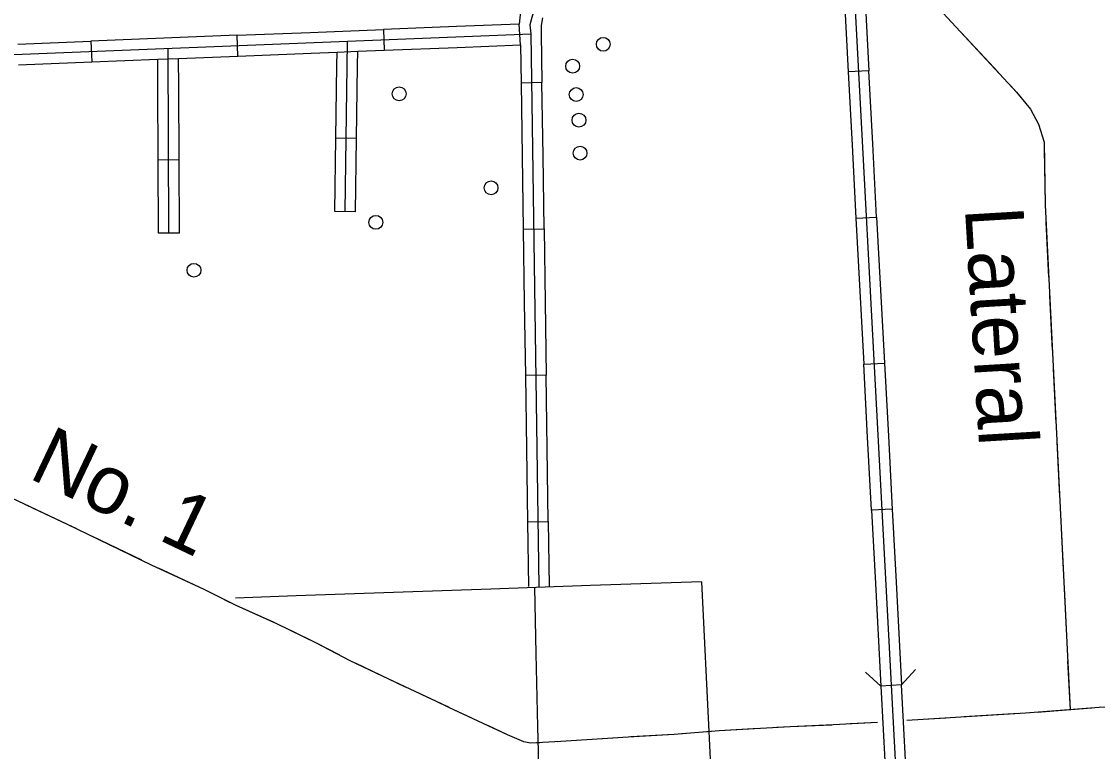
# Model space of a CAD drawing. Extents: x 309348 to 309445, y 336383 to 336484.
# Drawn here: x 309354.023 to 309355.577, y 336399.881 to 336400.935 of the extents above; entities that cross this region are included whole.
import ezdxf

# ---------------------------------------------------------------- set-up
doc = ezdxf.new("R2010")
doc.units = 0
doc.layers.add('R_Annotation', color=7, linetype='Continuous')

msp = doc.modelspace()

# ---------------------------------------------------------------- linework, layer by layer
at = {"layer": 'R_Annotation'}
for p, q in [((309354.7438, 336400.9019), (309354.7417, 336400.9318)), ((309354.3357, 336400.8856), (309354.3345, 336400.9156)), ((309354.5456, 336400.924), (309354.5468, 336400.894)), ((309354.1234, 336400.9072), (309354.1246, 336400.8772)), ((309354.22, 336400.881), (309354.25, 336400.8822)), ((309355.2466, 336400.8642), (309355.2166, 336400.8626)), ((309354.7746, 336400.8472), (309354.7445, 336400.8467)), ((309354.7746, 336400.8472), (309354.7746, 336400.8472)), ((309354.507, 336400.7666), (309354.477, 336400.767)), ((309354.2506, 336400.7356), (309354.2206, 336400.7354)), ((309354.5055, 336400.6609), (309354.4755, 336400.6614)), ((309355.2279, 336400.6516), (309355.2578, 336400.6532)), ((309354.7476, 336400.6355), (309354.7776, 336400.6359)), ((309354.2511, 336400.6299), (309354.2211, 336400.6298)), ((309355.2391, 336400.4407), (309355.2691, 336400.4422)), ((309354.7806, 336400.4247), (309354.7506, 336400.4242)), ((309355.2803, 336400.2313), (309355.2503, 336400.2297)), ((309355.2503, 336400.2297), (309355.2503, 336400.2297)), ((309354.7537, 336400.213), (309354.7837, 336400.2134)), ((309355.2788, 336399.9767), (309355.2788, 336399.9767))]:
    msp.add_line(p, q, dxfattribs=at)
for points in [[(309355.1315, 336402.7951), (309355.1351, 336402.7088), (309355.1653, 336402.0358), (309355.2254, 336400.98), (309355.3345, 336398.9303)], [(309354.7986, 336401.3513), (309354.7846, 336401.3454), (309354.7743, 336401.3395), (309354.7653, 336401.3311), (309354.7589, 336401.3213), (309354.7551, 336401.3116), (309354.7536, 336401.2961), (309354.7588, 336400.9679), (309354.7637, 336400.9552), (309354.757, 336400.9309), (309354.7585, 336400.9175), (309354.77, 336400.1197)], [(309355.2112, 336400.9642), (309355.2166, 336400.8626)], [(309355.2412, 336400.9659), (309355.2466, 336400.8642)], [(309355.3348, 336400.9682), (309355.4599, 336400.8334), (309355.4799, 336400.8089), (309355.4914, 336400.7874), (309355.4995, 336400.7611), (309355.5009, 336400.6709), (309355.537, 336399.9417)], [(309354.7442, 336400.9545), (309354.7417, 336400.9318)], [(309354.6511, 336400.9282), (309354.5456, 336400.924)], [(309354.7417, 336400.9318), (309354.6511, 336400.9282)], [(309354.7753, 336400.9408), (309354.7736, 336400.9295), (309354.7735, 336400.9184), (309354.7746, 336400.8472)], [(309353.7017, 336400.8774), (309353.7709, 336400.8781), (309354.7585, 336400.9175)], [(309354.2289, 336400.9114), (309354.1234, 336400.9072)], [(309354.3345, 336400.9156), (309354.2289, 336400.9114)], [(309354.3345, 336400.9156), (309354.44, 336400.9198)], [(309354.44, 336400.9198), (309354.5456, 336400.924)], [(309355.3798, 336400.9198), (309355.4337, 336400.8617)], [(309354.0178, 336400.903), (309354.1234, 336400.9072)], [(309354.2361, 336400.6299), (309354.2349, 336400.8969)], [(309354.4905, 336400.6612), (309354.494, 336400.906)], [(309354.5468, 336400.894), (309354.6523, 336400.8982)], [(309354.6523, 336400.8982), (309354.7438, 336400.9019)], [(309354.7438, 336400.9019), (309354.7445, 336400.8467)], [(309354.1246, 336400.8772), (309354.22, 336400.881)], [(309354.2202, 336400.8411), (309354.22, 336400.881)], [(309354.25, 336400.8822), (309354.3357, 336400.8856)], [(309354.2502, 336400.8412), (309354.25, 336400.8822)], [(309354.3357, 336400.8856), (309354.4412, 336400.8898)], [(309354.4412, 336400.8898), (309354.4788, 336400.8913)], [(309354.4785, 336400.8726), (309354.4788, 336400.8913)], [(309354.4788, 336400.8913), (309354.5088, 336400.8925), (309354.5468, 336400.894)], [(309354.5085, 336400.8722), (309354.5088, 336400.8925)], [(309354.019, 336400.873), (309354.1246, 336400.8772)], [(309354.477, 336400.767), (309354.4785, 336400.8726)], [(309354.507, 336400.7666), (309354.5085, 336400.8722)], [(309355.2522, 336400.7587), (309355.2466, 336400.8642)], [(309355.2166, 336400.8626), (309355.2223, 336400.7571)], [(309354.2206, 336400.7354), (309354.2202, 336400.8411)], [(309354.2506, 336400.7356), (309354.2502, 336400.8412)], [(309354.7445, 336400.8467), (309354.7461, 336400.7411)], [(309354.7761, 336400.7415), (309354.7746, 336400.8472)], [(309355.4516, 336400.8424), (309355.4599, 336400.8334), (309355.4799, 336400.8089), (309355.4914, 336400.7874), (309355.4946, 336400.7768)], [(309354.4755, 336400.6614), (309354.477, 336400.767)], [(309354.5055, 336400.6609), (309354.507, 336400.7666)], [(309355.2223, 336400.7571), (309355.2279, 336400.6516)], [(309355.2578, 336400.6532), (309355.2522, 336400.7587)], [(309354.7461, 336400.7411), (309354.7476, 336400.6355)], [(309354.7776, 336400.6359), (309354.7761, 336400.7415)], [(309355.4997, 336400.7512), (309355.5009, 336400.672)], [(309354.2211, 336400.6298), (309354.2206, 336400.7354)], [(309354.2511, 336400.6299), (309354.2506, 336400.7356)], [(309355.2279, 336400.6516), (309355.2335, 336400.5461)], [(309355.2578, 336400.6532), (309355.2635, 336400.5477)], [(309354.7476, 336400.6355), (309354.7491, 336400.5299)], [(309354.7776, 336400.6359), (309354.7791, 336400.5303)], [(309355.5021, 336400.6456), (309355.5061, 336400.5665)], [(309355.2335, 336400.5461), (309355.2391, 336400.4407)], [(309355.2635, 336400.5477), (309355.2691, 336400.4422)], [(309355.5074, 336400.5401), (309355.5113, 336400.4609)], [(309354.7491, 336400.5299), (309354.7506, 336400.4242)], [(309354.7791, 336400.5303), (309354.7806, 336400.4247)], [(309355.2447, 336400.3352), (309355.2391, 336400.4407)], [(309355.2691, 336400.4422), (309355.2747, 336400.3368)], [(309355.5126, 336400.4346), (309355.5146, 336400.395)], [(309354.7506, 336400.4242), (309354.7522, 336400.3186)], [(309354.7822, 336400.3191), (309354.7806, 336400.4247)], [(309355.5146, 336400.395), (309355.5165, 336400.3554)], [(309355.2503, 336400.2297), (309355.2447, 336400.3352)], [(309355.2747, 336400.3368), (309355.2803, 336400.2313)], [(309355.5178, 336400.3291), (309355.5217, 336400.2499)], [(309354.7522, 336400.3186), (309354.7537, 336400.213)], [(309354.7837, 336400.2134), (309354.7822, 336400.3191)], [(309355.259, 336399.9234), (309355.1951, 336399.9198), (309355.1329, 336399.9172), (309355.0303, 336399.9111), (309354.9655, 336399.9062), (309354.8991, 336399.9023), (309354.8019, 336399.8958), (309354.7579, 336399.8936), (309354.7482, 336399.8952), (309354.7249, 336399.9055), (309354.6403, 336399.9451), (309354.6222, 336399.9535), (309354.5535, 336399.9859), (309354.4978, 336400.0124), (309354.4493, 336400.038), (309354.3919, 336400.0659), (309354.3333, 336400.0921), (309354.2867, 336400.1154), (309354.2109, 336400.1507), (309354.0898, 336400.2094), (309353.9641, 336400.2683)], [(309354.0661, 336400.2205), (309354.0302, 336400.2373)], [(309355.2503, 336400.2297), (309355.256, 336400.1242)], [(309355.2803, 336400.2313), (309355.2859, 336400.1258)], [(309354.1019, 336400.2035), (309354.0898, 336400.2094), (309354.0661, 336400.2205)], [(309354.7537, 336400.213), (309354.755, 336400.1195)], [(309354.7837, 336400.2134), (309354.785, 336400.12)], [(309355.523, 336400.2236), (309355.527, 336400.1444)], [(309354.1969, 336400.1575), (309354.1256, 336400.192)], [(309354.2925, 336400.1125), (309354.2867, 336400.1154), (309354.2208, 336400.1461)], [(309355.005, 336400.1266), (309354.8449, 336400.121), (309354.7008, 336400.1159), (309354.4197, 336400.1061), (309354.3323, 336400.103)], [(309354.7638, 336400.1181), (309354.7659, 336400.023), (309354.768, 336399.9171), (309354.7689, 336399.8815), (309354.7685, 336399.8539)], [(309355.005, 336400.1266), (309355.0159, 336399.9004), (309355.0217, 336399.7806), (309355.0291, 336399.6263), (309355.0405, 336399.3919), (309355.048, 336399.2364), (309355.0535, 336399.1226)], [(309355.256, 336400.1242), (309355.2638, 336399.9759)], [(309355.2859, 336400.1258), (309355.2938, 336399.9775)], [(309355.5283, 336400.118), (309355.5322, 336400.0389)], [(309354.3881, 336400.0676), (309354.3333, 336400.0921), (309354.3161, 336400.1007)], [(309354.4826, 336400.0205), (309354.4493, 336400.038), (309354.4119, 336400.0562)], [(309355.5335, 336400.0125), (309355.537, 336399.9417)], [(309354.5777, 336399.9745), (309354.5535, 336399.9859), (309354.5062, 336400.0085)], [(309355.2415, 336399.9959), (309355.2638, 336399.9759)], [(309355.2938, 336399.9775), (309355.3139, 336399.9998)], [(309354.6375, 336399.9464), (309354.6222, 336399.9535), (309354.6016, 336399.9632)], [(309355.2938, 336399.9775), (309355.2638, 336399.9759)], [(309355.2638, 336399.9759), (309355.2672, 336399.9132), (309355.2696, 336399.8678)], [(309355.2996, 336399.8694), (309355.2972, 336399.9148), (309355.2938, 336399.9775)], [(309355.9669, 336399.7219), (309355.9057, 336399.7818), (309355.8581, 336399.8262), (309355.8049, 336399.8767), (309355.7648, 336399.9107), (309355.7305, 336399.9454), (309355.7081, 336399.9444), (309355.6945, 336399.9486), (309355.676, 336399.9506), (309355.6498, 336399.9502), (309355.6171, 336399.9464), (309355.5789, 336399.9451), (309355.4727, 336399.9366), (309355.325, 336399.9279), (309355.3014, 336399.9263)], [(309354.6734, 336399.9296), (309354.6403, 336399.9451), (309354.6375, 336399.9464)], [(309355.4235, 336399.9337), (309355.384, 336399.9314)], [(309355.4631, 336399.9361), (309355.4235, 336399.9337)], [(309355.5684, 336399.9442), (309355.4894, 336399.938)], [(309354.7713, 336399.8942), (309354.7579, 336399.8936), (309354.7482, 336399.8952), (309354.7249, 336399.9055), (309354.6973, 336399.9184)], [(309355.193, 336399.9197), (309355.1329, 336399.9172), (309355.1139, 336399.9161)], [(309355.259, 336399.9234), (309355.2194, 336399.9212)], [(309355.3576, 336399.9298), (309355.325, 336399.9279), (309355.3014, 336399.9263)], [(309354.8767, 336399.9008), (309354.8019, 336399.8958), (309354.7977, 336399.8956)], [(309354.9821, 336399.9074), (309354.9655, 336399.9062), (309354.9031, 336399.9025)], [(309355.0875, 336399.9145), (309355.0303, 336399.9111), (309355.0085, 336399.9094)]]:
    msp.add_lwpolyline(points, dxfattribs=at)
for centre in [(309354.8631, 336400.9026), (309354.8189, 336400.8711), (309354.5684, 336400.831), (309354.8241, 336400.83), (309354.828, 336400.793), (309354.8296, 336400.7455), (309354.7011, 336400.6954), (309354.5348, 336400.6455), (309354.2722, 336400.5763)]:
    msp.add_circle(centre, 0.01, dxfattribs=at)

# ---------------------------------------------------------------- texts
for s, rotation, p in [('Lateral', 273.4166, (309355.3852, 336400.6659)), ('No. 1', 334.5968, (309354.0316, 336400.2771))]:
    msp.add_text(s, height=0.08451, rotation=rotation, dxfattribs=at).set_placement(p)

doc.saveas('drawing.dxf')
